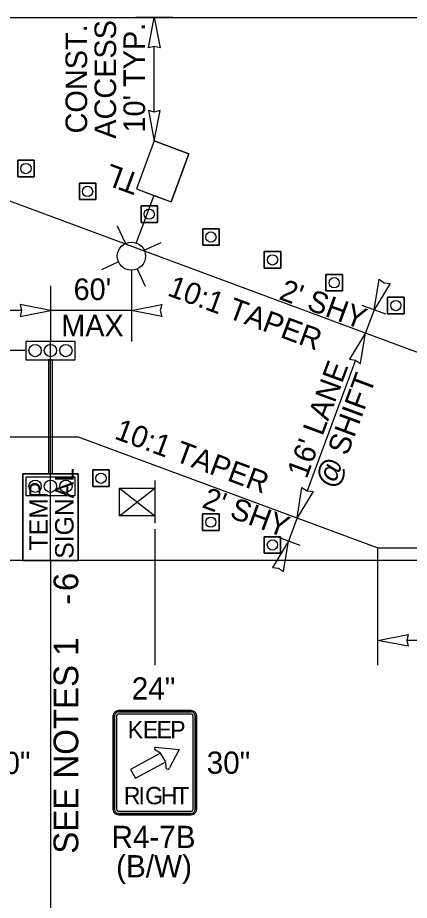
# Model space of a CAD drawing. Extents: x 99977 to 100176, y 99905 to 100011.
# Drawn here: x 100050.993 to 100052.264, y 99975.076 to 99977.939 of the extents above; entities that cross this region are included whole.
import ezdxf

# ---------------------------------------------------------------- set-up
doc = ezdxf.new("R2010")
doc.units = 0
for name, color, linetype in [('RD_ED_ShoulderPavedEdge', 7, 'Continuous'), ('RD_MK_LineEdgeWhite', 7, 'Continuous'), ('TR_SN_ConstructionSigns', 7, 'Continuous'), ('TR_WZ_PortableLightStandard', 7, 'Continuous'), ('TR_WZ_PortableSignMount5ftMinBlk-Wht', 7, 'Continuous'), ('TR_WZ_TempSignal', 7, 'Continuous'), ('TR_WZ_TrafficCone', 7, 'Continuous'), ('TR_WZ_WorkZoneDetails', 7, 'Continuous'), ('TR_WZ_WorkZoneTextCurrent', 7, 'Continuous')]:
    doc.layers.add(name, color=color, linetype=linetype)

msp = doc.modelspace()

# ---------------------------------------------------------------- linework, layer by layer
at = {"layer": 'RD_ED_ShoulderPavedEdge'}
for p, q in [((100040.1076, 99977.9393), (100055.45, 99977.9393)), ((100040.1076, 99976.1793), (100055.45, 99976.1793))]:
    msp.add_line(p, q, dxfattribs=at)
at = {"layer": 'RD_MK_LineEdgeWhite'}
for p, q in [((100050.4406, 99977.5393), (100052.9246, 99976.6193)), ((100040.1076, 99976.5793), (100051.1899, 99976.5793)), ((100051.1899, 99976.5793), (100052.1619, 99976.2193)), ((100052.1619, 99976.2193), (100055.45, 99976.2193))]:
    msp.add_line(p, q, dxfattribs=at)
at = {"layer": 'TR_SN_ConstructionSigns'}
for p, q in [((100051.3202, 99975.6913), (100051.5565, 99975.6913)), ((100051.5565, 99975.6913), (100051.3202, 99975.6913)), ((100051.3034, 99975.3696), (100051.3034, 99975.6755)), ((100051.3034, 99975.6755), (100051.3034, 99975.3696)), ((100051.308, 99975.6755), (100051.308, 99975.3696)), ((100051.3146, 99975.3696), (100051.3146, 99975.6755)), ((100051.5565, 99975.6869), (100051.3202, 99975.6869)), ((100051.3202, 99975.6808), (100051.5565, 99975.6808)), ((100051.5621, 99975.6755), (100051.5621, 99975.3696)), ((100051.5687, 99975.3696), (100051.5687, 99975.6755)), ((100051.5734, 99975.6755), (100051.5734, 99975.3696)), ((100051.5734, 99975.3696), (100051.5734, 99975.6755)), ((100051.4567, 99975.5529), (100051.359, 99975.5)), ((100051.4567, 99975.5529), (100051.4382, 99975.5647)), ((100051.4407, 99975.5725), (100051.5177, 99975.5656)), ((100051.4736, 99975.5255), (100051.4567, 99975.5529)), ((100051.4736, 99975.5255), (100051.4567, 99975.5529)), ((100051.4567, 99975.5529), (100051.4567, 99975.5529)), ((100051.5177, 99975.5656), (100051.4863, 99975.506)), ((100051.3758, 99975.4726), (100051.4736, 99975.5255)), ((100051.4752, 99975.5045), (100051.4736, 99975.5255)), ((100051.4736, 99975.5255), (100051.4736, 99975.5255)), ((100051.359, 99975.5), (100051.3758, 99975.4726)), ((100051.5565, 99975.3644), (100051.3202, 99975.3644)), ((100051.3202, 99975.3582), (100051.5565, 99975.3582)), ((100051.5565, 99975.3538), (100051.3202, 99975.3538)), ((100051.3202, 99975.3538), (100051.5565, 99975.3538))]:
    msp.add_line(p, q, dxfattribs=at)
for centre, major_axis, ratio, start_param, end_param in [((100051.3202, 99975.6755), (-0.0169, 0), 0.9375, 4.712389, 6.283185), ((100051.3202, 99975.6755), (-0.0169, 0), 0.9375, 4.712389, 6.283185), ((100051.5565, 99975.6755), (-0.0169, 0), 0.9375, 3.141593, 4.712389), ((100051.5565, 99975.6755), (-0.0169, 0), 0.9375, 3.141593, 4.712389), ((100051.3202, 99975.6755), (0.0122, 0), 0.9375, 1.570796, 3.141593), ((100051.3202, 99975.6755), (0.00563, 0), 0.9375, 1.570796, 3.141593), ((100051.5565, 99975.6755), (0.0122, 0), 0.9375, 0, 1.570796), ((100051.5565, 99975.6755), (0.00562, 0), 0.9375, 6.283185, 7.853982), ((100051.4415, 99975.568), (0.00485, -0.00001), 0.937492, 1.73335, 3.955171), ((100051.4804, 99975.5075), (0.00607, -0.00002), 0.9368, 3.700197, 6.020834), ((100051.3202, 99975.3696), (0.0169, 0), 0.9375, 3.141593, 4.712389), ((100051.3202, 99975.3696), (0.0169, 0), 0.9375, 3.141593, 4.712389), ((100051.3202, 99975.3696), (0.0122, 0), 0.9375, 3.141593, 4.712389), ((100051.3202, 99975.3696), (0.00563, 0), 0.9375, 3.141593, 4.712389), ((100051.5565, 99975.3696), (0.0169, 0), 0.9375, 4.712389, 6.283185), ((100051.5565, 99975.3696), (0.0122, 0), 0.9375, 4.712389, 6.283185), ((100051.5565, 99975.3696), (0.00562, 0), 0.9375, 4.712389, 6.283185), ((100051.5565, 99975.3696), (0.0169, 0), 0.9375, 4.712389, 6.283185)]:
    msp.add_ellipse(centre, major_axis=major_axis, ratio=ratio, start_param=start_param, end_param=end_param, dxfattribs=at)
at = {"layer": 'TR_WZ_PortableLightStandard'}
for p, q in [((100051.4367, 99977.5393), (100051.3791, 99977.3837)), ((100051.4367, 99977.5393), (100051.3791, 99977.3837)), ((100051.4367, 99977.5393), (100051.5492, 99977.4976)), ((100051.5492, 99977.4976), (100051.4916, 99977.342)), ((100051.4916, 99977.342), (100051.5492, 99977.4976)), ((100051.3791, 99977.3837), (100051.4916, 99977.342)), ((100051.4353, 99977.3628), (100051.3782, 99977.2087)), ((100051.3432, 99977.2073), (100051.3178, 99977.2626)), ((100051.4039, 99977.1848), (100051.4593, 99977.2103)), ((100051.3207, 99977.1467), (100051.2655, 99977.1212)), ((100051.3815, 99977.1242), (100051.4069, 99977.0688))]:
    msp.add_line(p, q, dxfattribs=at)
for points in [[(100051.5492, 99977.4976), (100051.493, 99977.5185), (100051.4367, 99977.5393)], [(100051.3791, 99977.3837), (100051.4353, 99977.3628), (100051.4916, 99977.342)]]:
    msp.add_lwpolyline(points, dxfattribs=at)
msp.add_circle((100051.3623, 99977.1657), 0.0457, dxfattribs=at)
msp.add_circle((100051.3623, 99977.1657), 0.0457, dxfattribs=at)
at = {"layer": 'TR_WZ_PortableSignMount5ftMinBlk-Wht'}
for p, q in [((100051.4384, 99976.4376), (100051.4384, 99976.2997)), ((100051.3233, 99976.3238), (100051.4384, 99976.4134)), ((100051.3233, 99976.4134), (100051.4384, 99976.3238)), ((100051.3807, 99976.3685), (100051.3807, 99976.3685)), ((100051.3808, 99976.3686), (100051.3808, 99976.3686))]:
    msp.add_line(p, q, dxfattribs=at)
msp.add_lwpolyline([(100051.3233, 99976.3238), (100051.3233, 99976.4134), (100051.4384, 99976.4134), (100051.4384, 99976.3238)], close=True, dxfattribs=at)
at = {"layer": 'TR_WZ_TempSignal'}
for p, q in [((100051.02, 99976.8893), (100051.02, 99976.8293)), ((100051.1798, 99976.8893), (100051.02, 99976.8893)), ((100051.0999, 99976.1789), (100051.0999, 99976.8893)), ((100051.1798, 99976.8293), (100051.1798, 99976.8893)), ((100051.02, 99976.8293), (100051.1798, 99976.8293)), ((100051.0932, 99976.8293), (100051.0932, 99976.4591)), ((100051.1065, 99976.8293), (100051.0932, 99976.8293)), ((100051.1065, 99976.4591), (100051.1065, 99976.8293)), ((100051.0098, 99976.1789), (100051.0098, 99976.4591)), ((100051.0098, 99976.4591), (100051.1899, 99976.4591)), ((100051.0932, 99976.4591), (100051.0098, 99976.4591)), ((100051.0098, 99976.4591), (100051.0098, 99976.1789)), ((100051.02, 99976.4491), (100051.02, 99976.3891)), ((100051.1798, 99976.4491), (100051.02, 99976.4491)), ((100051.0932, 99976.4591), (100051.1065, 99976.4591)), ((100051.1065, 99976.4591), (100051.0932, 99976.4591)), ((100051.1899, 99976.4591), (100051.1065, 99976.4591)), ((100051.1798, 99976.3891), (100051.1798, 99976.4491)), ((100051.1899, 99976.4591), (100051.1899, 99976.1789)), ((100051.1899, 99976.1789), (100051.1899, 99976.4591)), ((100051.02, 99976.3891), (100051.1798, 99976.3891)), ((100051.1899, 99976.1789), (100051.0098, 99976.1789)), ((100051.0098, 99976.1789), (100051.1899, 99976.1789))]:
    msp.add_line(p, q, dxfattribs=at)
for points in [[(100051.1798, 99976.8293), (100051.1798, 99976.8893), (100051.02, 99976.8893), (100051.02, 99976.8293), (100051.1798, 99976.8293)], [(100051.1798, 99976.3891), (100051.1798, 99976.4491), (100051.02, 99976.4491), (100051.02, 99976.3891), (100051.1798, 99976.3891)]]:
    msp.add_lwpolyline(points, dxfattribs=at)
for centre in [(100051.0499, 99976.8593), (100051.0499, 99976.8593), (100051.0999, 99976.8593), (100051.0999, 99976.8593), (100051.1498, 99976.8593), (100051.1498, 99976.8593), (100051.0499, 99976.4191), (100051.0499, 99976.4191), (100051.0999, 99976.4191), (100051.0999, 99976.4191), (100051.1498, 99976.4191), (100051.1498, 99976.4191)]:
    msp.add_circle(centre, 0.02, dxfattribs=at)
at = {"layer": 'TR_WZ_TrafficCone'}
for points in [[(100051.0469, 99977.4766), (100050.9936, 99977.4766), (100050.9936, 99977.4232), (100051.0469, 99977.4232), (100051.0469, 99977.4766)], [(100051.0469, 99977.4232), (100050.9936, 99977.4232), (100050.9936, 99977.4766), (100051.0469, 99977.4766), (100051.0469, 99977.4232)], [(100051.2469, 99977.4025), (100051.1936, 99977.4025), (100051.1936, 99977.3492), (100051.2469, 99977.3492), (100051.2469, 99977.4025)], [(100051.2469, 99977.3492), (100051.1936, 99977.3492), (100051.1936, 99977.4025), (100051.2469, 99977.4025), (100051.2469, 99977.3492)], [(100051.4469, 99977.3284), (100051.3936, 99977.3284), (100051.3936, 99977.2751), (100051.4469, 99977.2751), (100051.4469, 99977.3284)], [(100051.4469, 99977.2751), (100051.3936, 99977.2751), (100051.3936, 99977.3284), (100051.4469, 99977.3284), (100051.4469, 99977.2751)], [(100051.6469, 99977.2544), (100051.5936, 99977.2544), (100051.5936, 99977.201), (100051.6469, 99977.201), (100051.6469, 99977.2544)], [(100051.6469, 99977.201), (100051.5936, 99977.201), (100051.5936, 99977.2544), (100051.6469, 99977.2544), (100051.6469, 99977.201)], [(100051.8469, 99977.1803), (100051.7936, 99977.1803), (100051.7936, 99977.1269), (100051.8469, 99977.1269), (100051.8469, 99977.1803)], [(100051.8469, 99977.1269), (100051.7936, 99977.1269), (100051.7936, 99977.1803), (100051.8469, 99977.1803), (100051.8469, 99977.1269)], [(100052.0469, 99977.1062), (100051.9936, 99977.1062), (100051.9936, 99977.0529), (100052.0469, 99977.0529), (100052.0469, 99977.1062)], [(100052.0469, 99977.0529), (100051.9936, 99977.0529), (100051.9936, 99977.1062), (100052.0469, 99977.1062), (100052.0469, 99977.0529)], [(100052.2469, 99977.0321), (100052.1936, 99977.0321), (100052.1936, 99976.9788), (100052.2469, 99976.9788), (100052.2469, 99977.0321)], [(100052.2469, 99976.9788), (100052.1936, 99976.9788), (100052.1936, 99977.0321), (100052.2469, 99977.0321), (100052.2469, 99976.9788)], [(100051.237, 99976.472), (100051.2903, 99976.472), (100051.2903, 99976.4187), (100051.237, 99976.4187), (100051.237, 99976.472)], [(100051.237, 99976.4187), (100051.2903, 99976.4187), (100051.2903, 99976.472), (100051.237, 99976.472), (100051.237, 99976.4187)], [(100051.5933, 99976.3294), (100051.6466, 99976.3294), (100051.6466, 99976.2761), (100051.5933, 99976.2761), (100051.5933, 99976.3294)], [(100051.5933, 99976.2761), (100051.6466, 99976.2761), (100051.6466, 99976.3294), (100051.5933, 99976.3294), (100051.5933, 99976.2761)], [(100051.7933, 99976.2553), (100051.8466, 99976.2553), (100051.8466, 99976.202), (100051.7933, 99976.202), (100051.7933, 99976.2553)], [(100051.7933, 99976.202), (100051.8466, 99976.202), (100051.8466, 99976.2553), (100051.7933, 99976.2553), (100051.7933, 99976.202)]]:
    msp.add_lwpolyline(points, dxfattribs=at)
for centre in [(100051.0202, 99977.4499), (100051.2202, 99977.3758), (100051.4202, 99977.3018), (100051.6202, 99977.2277), (100051.8202, 99977.1536), (100052.0202, 99977.0795), (100052.2202, 99977.0055), (100051.2637, 99976.4453), (100051.62, 99976.3027), (100051.82, 99976.2287)]:
    msp.add_circle(centre, 0.0167, dxfattribs=at)
at = {"layer": 'TR_WZ_WorkZoneDetails'}
for p, q in [((100051.4967, 99977.9393), (100051.3767, 99977.9393)), ((100051.4367, 99977.633), (100051.4367, 99977.8456)), ((100051.3623, 99977.12), (100051.3623, 99976.8893)), ((100051.0999, 99977.0693), (100051.0999, 99976.8893)), ((100051.0061, 99976.9893), (100049.9513, 99976.9893)), ((100051.3623, 99976.9893), (100051.0999, 99976.9893)), ((100052.1883, 99976.9773), (100052.1111, 99977.0059)), ((100052.1497, 99976.9916), (100052.1219, 99976.9166)), ((100051.02, 99976.8593), (100050.86, 99976.8593)), ((100052.0894, 99976.8287), (100051.9322, 99976.4043)), ((100051.8996, 99976.3164), (100051.8718, 99976.2414)), ((100051.4384, 99976.2797), (100051.4384, 99975.8393)), ((100051.9094, 99976.2275), (100051.8322, 99976.2561)), ((100052.1619, 99975.8393), (100052.1619, 99976.2193)), ((100051.0999, 99976.1793), (100051.0999, 99974.4092)), ((100052.9532, 99975.9193), (100052.2556, 99975.9193))]:
    msp.add_line(p, q, dxfattribs=at)
for points in [[(100051.4367, 99977.9393), (100051.456, 99977.841), (100051.4367, 99977.8456), (100051.4174, 99977.841)], [(100051.4367, 99977.5393), (100051.456, 99977.6376), (100051.4367, 99977.633), (100051.4174, 99977.6376)], [(100052.1497, 99976.9916), (100052.1658, 99977.0905), (100052.1822, 99977.0795), (100052.2019, 99977.0771)], [(100051.0999, 99976.9893), (100051.0016, 99977.0085), (100051.0061, 99976.9893), (100051.0016, 99976.97)], [(100051.3623, 99976.9893), (100051.4606, 99977.0085), (100051.4561, 99976.9893), (100051.4606, 99976.97)], [(100052.1219, 99976.9166), (100052.0697, 99976.8311), (100052.0894, 99976.8287), (100052.1058, 99976.8177)], [(100051.8996, 99976.3164), (100051.9157, 99976.4153), (100051.9322, 99976.4043), (100051.9518, 99976.4019)], [(100051.8718, 99976.2414), (100051.8196, 99976.156), (100051.8393, 99976.1535), (100051.8558, 99976.1426)], [(100052.1619, 99975.9193), (100052.2602, 99975.9386), (100052.2556, 99975.9193), (100052.2602, 99975.9)]]:
    msp.add_lwpolyline(points, close=True, dxfattribs=at)

# ---------------------------------------------------------------- texts
at = {"layer": 'TR_SN_ConstructionSigns'}
for s, p in [('24"', (100051.3636, 99975.7273)), ('30"', (100050.8937, 99975.4858)), ('30"', (100051.6066, 99975.4866)), ('R4-7B', (100051.2977, 99975.2458)), ('(B/W)', (100051.3128, 99975.1507))]:
    msp.add_text(s, height=0.072, rotation=360, dxfattribs=at).set_placement(p)
for s, p in [('K', (100051.3503, 99975.6013)), ('E', (100051.3993, 99975.6013)), ('E', (100051.4437, 99975.6013)), ('P', (100051.4881, 99975.6013)), ('R', (100051.3377, 99975.3876)), ('I', (100051.3855, 99975.3876)), ('G', (100051.4069, 99975.3876)), ('H', (100051.4575, 99975.3876)), ('T', (100051.5042, 99975.3876))]:
    msp.add_text(s, height=0.0562, dxfattribs=at).set_placement(p)
at = {"layer": 'TR_WZ_PortableLightStandard'}
msp.add_text('TL', height=0.07, rotation=159.6769, dxfattribs=at).set_placement((100051.3958, 99977.4287))
at = {"layer": 'TR_WZ_TempSignal'}
for s, p in [('SIGNAL', (100051.1748, 99976.184)), ('TEMP', (100051.0908, 99976.2111))]:
    msp.add_text(s, height=0.06, rotation=90, dxfattribs=at).set_placement(p)
at = {"layer": 'TR_WZ_WorkZoneTextCurrent'}
for s, height, rotation, p in [('ACCESS', 0.07, 90, (100051.3127, 99977.5465)), ('CONST.', 0.07, 90, (100051.2187, 99977.5637)), ("10' TYP.", 0.07, 90, (100051.4067, 99977.5666)), ("60'", 0.07, 360, (100051.1748, 99977.0233)), ('10:1 TAPER', 0.07, 339.6769, (100051.4758, 99977.0392)), ("2' SHY", 0.07, 339.6769, (100051.838, 99977.0271)), ('MAX', 0.07, 360, (100051.1346, 99976.9053)), ("16' LANE", 0.07, 69.6769, (100051.9308, 99976.4408)), ('SHIFT', 0.07, 69.6769, (100052.063, 99976.5156)), ('10:1 TAPER', 0.07, 339.6769, (100051.3038, 99976.5747)), ('@', 0.07, 69.6769, (100052.023, 99976.4077)), ("2' SHY", 0.07, 339.6769, (100051.5879, 99976.3519)), ('6', 0.08, 90, (100051.1899, 99976.079)), ('-', 0.08, 90, (100051.1899, 99976.0349)), ('SEE NOTES 1', 0.08, 90, (100051.1899, 99975.2272))]:
    msp.add_text(s, height=height, rotation=rotation, dxfattribs=at).set_placement(p)

doc.saveas('drawing.dxf')
